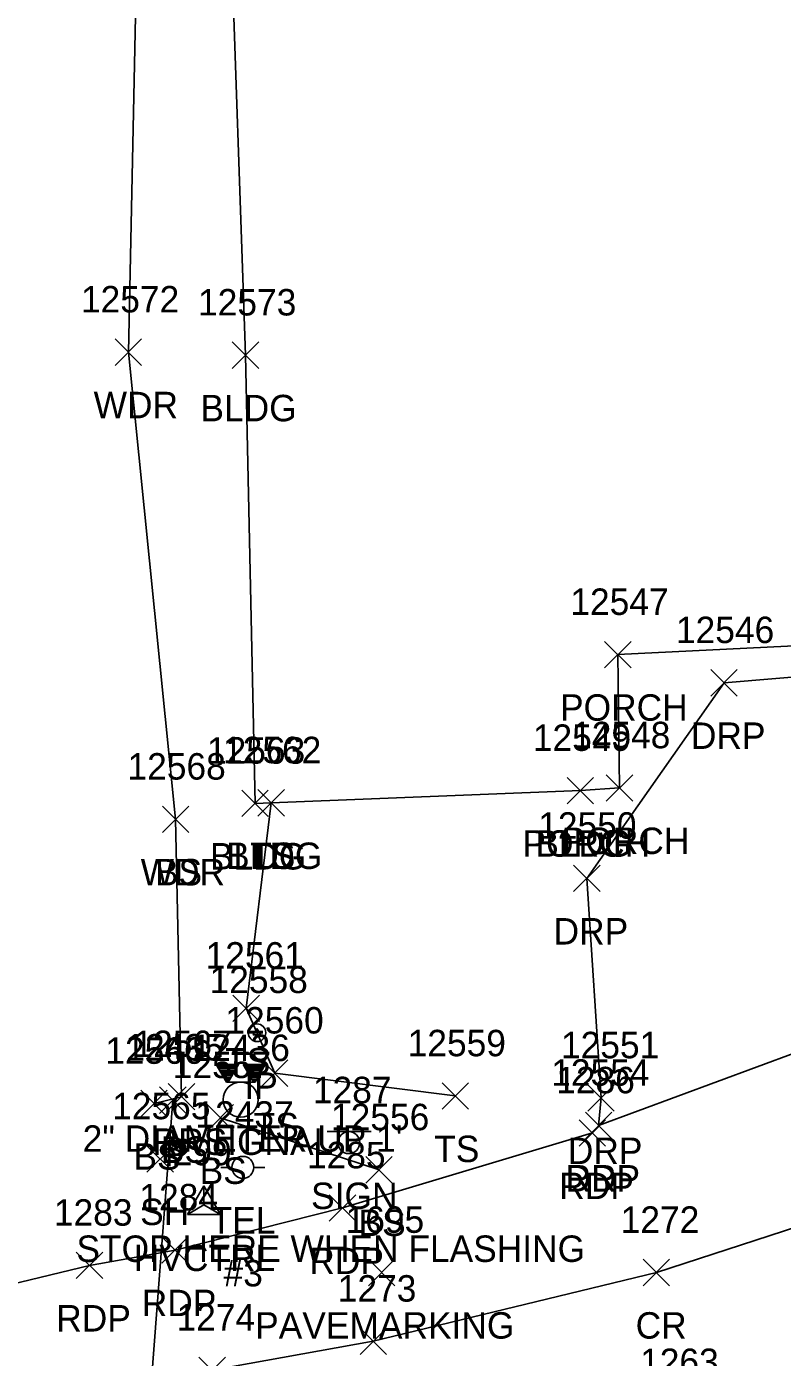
# Model space of a CAD drawing. Extents: x 1769141 to 1770817, y 735471 to 742405.
# Drawn here: x 1770176.3 to 1770233.5, y 741110.6 to 741211.2 of the extents above; entities that cross this region are included whole.
import ezdxf

# ---------------------------------------------------------------- set-up
doc = ezdxf.new("R2010")
doc.units = 0
for name, color, linetype in [('C_A', 7, 'Continuous'), ('C_I', 7, 'Continuous'), ('CPSM', 7, 'Continuous'), ('D_A', 7, 'Continuous'), ('D_I', 7, 'Continuous'), ('D_TIC', 7, 'Continuous'), ('DCP', 7, 'Continuous'), ('L_A', 7, 'Continuous'), ('L_I', 7, 'Continuous'), ('L_TIC', 7, 'Continuous'), ('LAWA', 7, 'Continuous'), ('LBC', 7, 'Continuous'), ('LBF', 7, 'Continuous'), ('LELB', 7, 'Continuous'), ('M_A', 7, 'Continuous'), ('M_C', 7, 'Continuous'), ('M_I', 7, 'Continuous'), ('MPIR', 7, 'Continuous'), ('P_A', 7, 'Continuous'), ('P_I', 7, 'Continuous'), ('P_TIC', 7, 'Continuous'), ('PET', 7, 'Continuous'), ('PRC', 7, 'Continuous'), ('R_A', 7, 'Continuous'), ('R_I', 7, 'Continuous'), ('R_TIC', 7, 'Continuous'), ('RDP', 7, 'Continuous'), ('S_A', 7, 'Continuous'), ('S_C', 7, 'Continuous'), ('S_I', 7, 'Continuous'), ('S_TIC', 7, 'Continuous'), ('SSGN', 7, 'Continuous'), ('TCSH', 7, 'Continuous'), ('U_A', 7, 'Continuous'), ('U_C', 7, 'Continuous'), ('U_I', 7, 'Continuous'), ('UP', 7, 'Continuous')]:
    doc.layers.add(name, color=color, linetype=linetype)

msp = doc.modelspace()

# ---------------------------------------------------------------- linework, layer by layer
at = {"layer": 'CPSM'}
for p, q in [((1770188.51, 741121.43), (1770189.76, 741123.59)), ((1770191.01, 741121.43), (1770189.76, 741123.59)), ((1770189.76, 741122.15), (1770189.76, 741123.59)), ((1770188.51, 741121.43), (1770189.76, 741122.15)), ((1770189.76, 741122.15), (1770189.76, 741122.15)), ((1770189.76, 741122.15), (1770191.01, 741121.43)), ((1770188.51, 741121.43), (1770191.01, 741121.43))]:
    msp.add_line(p, q, dxfattribs=at)
at = {"layer": 'D_TIC'}
for points in [[(1770186.4, 741129.07), (1770188.4, 741131.07)], [(1770188.4, 741129.07), (1770186.4, 741131.07)]]:
    msp.add_lwpolyline(points, dxfattribs=at)
at = {"layer": 'DCP'}
msp.add_lwpolyline([(1770184.2, 741088.05), (1770187.4, 741130.07)], dxfattribs=at)
at = {"layer": 'L_TIC'}
for points in [[(1770183.04, 741185.63), (1770185.04, 741187.63)], [(1770185.04, 741185.63), (1770183.04, 741187.63)], [(1770191.9, 741185.4), (1770193.9, 741187.4)], [(1770193.9, 741185.4), (1770191.9, 741187.4)], [(1770220.07, 741162.76), (1770222.07, 741164.76)], [(1770222.07, 741162.76), (1770220.07, 741164.76)], [(1770217.24, 741152.48), (1770219.24, 741154.48)], [(1770219.24, 741152.48), (1770217.24, 741154.48)], [(1770217.24, 741152.48), (1770219.24, 741154.48)], [(1770219.24, 741152.48), (1770217.24, 741154.48)], [(1770220.2, 741152.68), (1770222.2, 741154.68)], [(1770222.2, 741152.68), (1770220.2, 741154.68)], [(1770192.62, 741151.51), (1770194.62, 741153.51)], [(1770194.62, 741151.51), (1770192.62, 741153.51)], [(1770193.84, 741151.55), (1770195.84, 741153.55)], [(1770195.84, 741151.55), (1770193.84, 741153.55)], [(1770193.84, 741151.55), (1770195.84, 741153.55)], [(1770195.84, 741151.55), (1770193.84, 741153.55)], [(1770186.61, 741150.31), (1770188.61, 741152.31)], [(1770188.61, 741150.31), (1770186.61, 741152.31)], [(1770186.61, 741150.31), (1770188.61, 741152.31)], [(1770188.61, 741150.31), (1770186.61, 741152.31)], [(1770191.95, 741136.02), (1770193.95, 741138.02)], [(1770193.95, 741136.02), (1770191.95, 741138.02)], [(1770194.11, 741131.11), (1770196.11, 741133.11)], [(1770196.11, 741131.11), (1770194.11, 741133.11)], [(1770184.98, 741128.82), (1770186.98, 741130.82)], [(1770186.98, 741128.82), (1770184.98, 741130.82)], [(1770187.06, 741129.33), (1770189.06, 741131.33)], [(1770189.06, 741129.33), (1770187.06, 741131.33)], [(1770207.77, 741129.39), (1770209.77, 741131.39)], [(1770209.77, 741129.39), (1770207.77, 741131.39)], [(1770189.99, 741127.74), (1770191.99, 741129.74)], [(1770191.99, 741127.74), (1770189.99, 741129.74)], [(1770185.44, 741124.63), (1770187.44, 741126.63)], [(1770187.44, 741124.63), (1770185.44, 741126.63)], [(1770202.01, 741123.8), (1770204.01, 741125.8)], [(1770204.01, 741123.8), (1770202.01, 741125.8)]]:
    msp.add_lwpolyline(points, dxfattribs=at)
at = {"layer": 'LAWA'}
msp.add_lwpolyline([(1770187.61, 741151.31), (1770184.04, 741186.63), (1770184.78, 741221.7), (1770177.08, 741279.15)], dxfattribs=at)
at = {"layer": 'LBC'}
msp.add_lwpolyline([(1770218.24, 741153.48), (1770194.84, 741152.55), (1770193.62, 741152.51), (1770192.9, 741186.4), (1770191.71, 741220.75), (1770193.74, 741220.54), (1770193.32, 741245.36), (1770197.01, 741246.22)], dxfattribs=at)
at = {"layer": 'LBF'}
msp.add_lwpolyline([(1770246.14, 741171.01), (1770246.24, 741165.01), (1770221.07, 741163.76), (1770221.2, 741153.68), (1770218.24, 741153.48)], dxfattribs=at)
at = {"layer": 'LELB'}
for points in [[(1770208.77, 741130.39), (1770195.11, 741132.11), (1770192.95, 741137.02), (1770194.84, 741152.55)], [(1770185.98, 741129.82), (1770188.06, 741130.33), (1770187.61, 741151.31)], [(1770203.01, 741124.8), (1770190.99, 741128.74)]]:
    msp.add_lwpolyline(points, dxfattribs=at)
at = {"layer": 'MPIR'}
msp.add_lwpolyline([(1770193.77, 741135.5), (1770193.49, 741135), (1770194.06, 741135)], close=True, dxfattribs=at)
msp.add_circle((1770193.77, 741135.17), 0.667, dxfattribs=at)
at = {"layer": 'P_TIC'}
for points in [[(1770218.15, 741126.59), (1770220.15, 741128.59)], [(1770220.15, 741126.59), (1770218.15, 741128.59)], [(1770218.62, 741127.16), (1770220.62, 741129.16)], [(1770220.62, 741127.16), (1770218.62, 741129.16)], [(1770199.24, 741120.92), (1770201.24, 741122.92)], [(1770201.24, 741120.92), (1770199.24, 741122.92)], [(1770186.57, 741117.74), (1770188.57, 741119.74)], [(1770188.57, 741117.74), (1770186.57, 741119.74)], [(1770180.1, 741116.58), (1770182.1, 741118.58)], [(1770182.1, 741116.58), (1770180.1, 741118.58)], [(1770222.99, 741116.04), (1770224.99, 741118.04)], [(1770224.99, 741116.04), (1770222.99, 741118.04)], [(1770201.57, 741110.84), (1770203.57, 741112.84)], [(1770203.57, 741110.84), (1770201.57, 741112.84)], [(1770189.38, 741108.65), (1770191.38, 741110.65)], [(1770191.38, 741108.65), (1770189.38, 741110.65)]]:
    msp.add_lwpolyline(points, dxfattribs=at)
at = {"layer": 'PET'}
for points in [[(1770255.76, 741305.94), (1770254.29, 741251.36), (1770254.05, 741217.36), (1770253.59, 741164.42), (1770250.51, 741146.51), (1770240.62, 741135.92), (1770219.62, 741128.16)], [(1770140.58, 741111.64), (1770155.01, 741112.9), (1770158.73, 741112.91), (1770169.9, 741114.87), (1770181.1, 741117.58), (1770187.57, 741118.74), (1770200.24, 741121.92), (1770219.15, 741127.59)]]:
    msp.add_lwpolyline(points, dxfattribs=at)
at = {"layer": 'PRC'}
msp.add_lwpolyline([(1770240.03, 741122.25), (1770223.99, 741117.04), (1770202.57, 741111.84), (1770190.38, 741109.65), (1770171.33, 741105.23), (1770161.25, 741102.79), (1770155.59, 741101.56), (1770143.32, 741098.23)], dxfattribs=at)
at = {"layer": 'R_TIC'}
for points in [[(1770228.11, 741160.63), (1770230.11, 741162.63)], [(1770230.11, 741160.63), (1770228.11, 741162.63)], [(1770217.73, 741145.84), (1770219.73, 741147.84)], [(1770219.73, 741145.84), (1770217.73, 741147.84)], [(1770218.8, 741129.24), (1770220.8, 741131.24)], [(1770220.8, 741129.24), (1770218.8, 741131.24)], [(1770218.62, 741127.16), (1770220.62, 741129.16)], [(1770220.62, 741127.16), (1770218.62, 741129.16)]]:
    msp.add_lwpolyline(points, dxfattribs=at)
at = {"layer": 'RDP'}
msp.add_lwpolyline([(1770253.59, 741164.42), (1770245.66, 741163), (1770229.11, 741161.63), (1770218.73, 741146.84), (1770219.8, 741130.24), (1770219.62, 741128.16)], dxfattribs=at)
at = {"layer": 'S_TIC'}
for points in [[(1770202.21, 741116.04), (1770204.21, 741118.04)], [(1770204.21, 741116.04), (1770202.21, 741118.04)]]:
    msp.add_lwpolyline(points, dxfattribs=at)
at = {"layer": 'SSGN'}
for p, q in [((1770199.07, 741127.69), (1770202.4, 741127.69)), ((1770200.72, 741126.86), (1770200.72, 741126.86))]:
    msp.add_line(p, q, dxfattribs=at)
msp.add_circle((1770200.72, 741126.86), 0.833, dxfattribs=at)
at = {"layer": 'TCSH'}
for p, q in [((1770192.36, 741132.78), (1770190.69, 741132.78)), ((1770190.69, 741132.78), (1770191.46, 741131.44)), ((1770191.59, 741131.44), (1770192.36, 741132.78)), ((1770194.39, 741132.78), (1770192.73, 741132.78)), ((1770192.73, 741132.78), (1770193.5, 741131.44)), ((1770193.62, 741131.44), (1770194.39, 741132.78)), ((1770193.62, 741131.44), (1770191.46, 741131.44)), ((1770192.54, 741130.11), (1770192.54, 741130.11))]:
    msp.add_line(p, q, dxfattribs=at)
for points in [[(1770190.74, 741132.7), (1770192.31, 741132.7)], [(1770192.75, 741132.73), (1770194.36, 741132.73)], [(1770190.81, 741132.57), (1770192.24, 741132.57)], [(1770190.89, 741132.43), (1770192.16, 741132.43)], [(1770190.97, 741132.3), (1770192.08, 741132.3)], [(1770191.04, 741132.17), (1770192.01, 741132.17)], [(1770191.12, 741132.03), (1770191.93, 741132.03)], [(1770191.2, 741131.9), (1770191.85, 741131.9)], [(1770191.27, 741131.77), (1770191.77, 741131.77)], [(1770191.35, 741131.63), (1770191.7, 741131.63)], [(1770192.83, 741132.6), (1770194.29, 741132.6)], [(1770192.91, 741132.46), (1770194.21, 741132.46)], [(1770192.98, 741132.33), (1770194.13, 741132.33)], [(1770193.06, 741132.2), (1770194.06, 741132.2)], [(1770193.14, 741132.06), (1770193.98, 741132.06)], [(1770193.22, 741131.93), (1770193.9, 741131.93)], [(1770193.29, 741131.8), (1770193.83, 741131.8)], [(1770193.37, 741131.66), (1770193.75, 741131.66)], [(1770191.43, 741131.5), (1770191.62, 741131.5)], [(1770193.45, 741131.53), (1770193.67, 741131.53)]]:
    msp.add_lwpolyline(points, dxfattribs=at)
msp.add_circle((1770192.54, 741130.11), 1.33, dxfattribs=at)
at = {"layer": 'UP'}
for p, q in [((1770191.04, 741124.99), (1770191.87, 741124.99)), ((1770192.7, 741124.99), (1770192.7, 741124.99)), ((1770194.37, 741124.99), (1770193.54, 741124.99)), ((1770193.54, 741124.99), (1770193.54, 741124.99)), ((1770194.37, 741124.99), (1770194.37, 741124.99))]:
    msp.add_line(p, q, dxfattribs=at)
msp.add_circle((1770192.7, 741124.99), 0.833, dxfattribs=at)

# ---------------------------------------------------------------- texts
at = {"layer": 'C_A'}
msp.add_text('HVCTRL', height=2, dxfattribs=at).set_placement((1770184.45, 741117.15))
at = {"layer": 'C_I'}
msp.add_text('299', height=2, dxfattribs=at).set_placement((1770187.39, 741125.15))
at = {"layer": 'D_A'}
msp.add_text('P', height=2, dxfattribs=at).set_placement((1770186.78, 741125.07))
at = {"layer": 'D_I'}
msp.add_text('12435', height=2, dxfattribs=at).set_placement((1770183.81, 741133.07))
at = {"layer": 'L_A'}
for s, p in [('WDR', (1770181.41, 741181.63)), ('BLDG', (1770189.49, 741181.4)), ('PORCH', (1770216.7, 741158.76)), ('PORCH', (1770213.86, 741148.48)), ('BLDG', (1770214.83, 741148.48)), ('PORCH', (1770216.83, 741148.68)), ('BLDG', (1770190.21, 741147.51)), ('BLDG', (1770191.43, 741147.55)), ('TS', (1770193.25, 741147.55)), ('WDR', (1770184.97, 741146.31)), ('BS', (1770186.05, 741146.31)), ('TS', (1770191.36, 741132.02)), ('TS', (1770193.52, 741127.11)), ('BS', (1770184.42, 741124.82)), ('BS', (1770186.5, 741125.33)), ('TS', (1770207.18, 741125.39)), ('BS', (1770189.43, 741123.74)), ('SH', (1770184.93, 741120.63)), ('BS', (1770201.45, 741119.8))]:
    msp.add_text(s, height=2, dxfattribs=at).set_placement(p)
at = {"layer": 'L_I'}
for s, p in [('12572', (1770180.45, 741189.63)), ('12573', (1770189.31, 741189.4)), ('12547', (1770217.48, 741166.76)), ('12549', (1770214.64, 741156.48)), ('12549', (1770214.64, 741156.48)), ('12548', (1770217.61, 741156.68)), ('12563', (1770189.98, 741155.51)), ('12562', (1770191.2, 741155.55)), ('12562', (1770191.2, 741155.55)), ('12568', (1770183.97, 741154.31)), ('12568', (1770183.97, 741154.31)), ('12561', (1770189.88, 741140.02)), ('12560', (1770191.38, 741135.11)), ('12566', (1770182.29, 741132.82)), ('12567', (1770184.42, 741133.33)), ('12559', (1770205.17, 741133.39)), ('12557', (1770187.4, 741131.74)), ('12565', (1770182.81, 741128.63)), ('12556', (1770199.37, 741127.8))]:
    msp.add_text(s, height=2, dxfattribs=at).set_placement(p)
at = {"layer": 'M_A'}
msp.add_text('IP', height=2, dxfattribs=at).set_placement((1770192.82, 741130.17))
at = {"layer": 'M_C'}
msp.add_text('2" DIAMETER UP 1\'', height=2, dxfattribs=at).set_placement((1770180.58, 741126.17))
at = {"layer": 'M_I'}
msp.add_text('12558', height=2, dxfattribs=at).set_placement((1770190.18, 741138.17))
at = {"layer": 'P_A'}
for s, p in [('RDP', (1770216.64, 741122.59)), ('RDP', (1770217.11, 741123.16)), ('RDP', (1770197.73, 741116.92)), ('RDP', (1770185.05, 741113.74)), ('RDP', (1770178.58, 741112.58)), ('CR', (1770222.42, 741112.04))]:
    msp.add_text(s, height=2, dxfattribs=at).set_placement(p)
at = {"layer": 'P_I'}
for s, p in [('12554', (1770216.03, 741131.16)), ('1286', (1770216.41, 741130.59)), ('1285', (1770197.55, 741124.92)), ('1284', (1770184.87, 741121.74)), ('1283', (1770178.4, 741120.58)), ('1272', (1770221.29, 741120.04)), ('1273', (1770199.88, 741114.84)), ('1274', (1770187.68, 741112.65)), ('1263', (1770222.76, 741109.29))]:
    msp.add_text(s, height=2, dxfattribs=at).set_placement(p)
at = {"layer": 'R_A'}
for s, p in [('DRP', (1770226.6, 741156.63)), ('DRP', (1770216.21, 741141.84)), ('RRSIGNAL', (1770185.87, 741125.93)), ('DRP', (1770217.29, 741125.24)), ('DRP', (1770217.11, 741123.16))]:
    msp.add_text(s, height=2, dxfattribs=at).set_placement(p)
at = {"layer": 'R_I'}
for s, p in [('12546', (1770225.47, 741164.63)), ('12550', (1770215.05, 741149.84)), ('12436', (1770188.82, 741133.03)), ('12551', (1770216.77, 741133.24)), ('12554', (1770216.03, 741131.16))]:
    msp.add_text(s, height=2, dxfattribs=at).set_placement(p)
at = {"layer": 'S_A'}
for s, p in [('SIGN', (1770197.86, 741121.84)), ('PAVEMARKING', (1770193.63, 741112.04))]:
    msp.add_text(s, height=2, dxfattribs=at).set_placement(p)
at = {"layer": 'S_C'}
msp.add_text('STOP HERE WHEN FLASHING', height=2, dxfattribs=at).set_placement((1770180.11, 741117.84))
at = {"layer": 'S_I'}
for s, p in [('1287', (1770198, 741129.84)), ('1695', (1770200.47, 741120.04))]:
    msp.add_text(s, height=2, dxfattribs=at).set_placement(p)
at = {"layer": 'U_A'}
msp.add_text('TEL', height=2, dxfattribs=at).set_placement((1770190.26, 741119.99))
at = {"layer": 'U_C'}
msp.add_text('#3', height=2, dxfattribs=at).set_placement((1770191.24, 741115.99))
at = {"layer": 'U_I'}
msp.add_text('12437', height=2, dxfattribs=at).set_placement((1770189.11, 741127.99))

doc.saveas('drawing.dxf')
